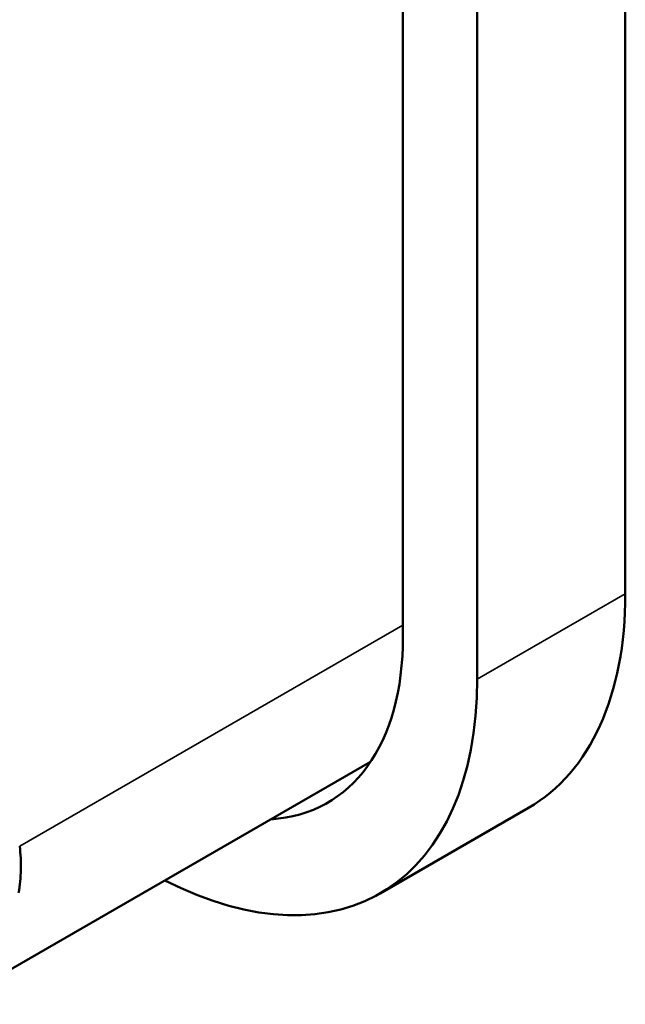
# Model space of a CAD drawing. Header units: millimetres. Extents: x 0 to 4686, y -120 to 1682.
# Tile 265 of 558: x 2001.85 to 2010.52, y 893.74 to 907.85. Entities that reach past the tile are written whole.
import ezdxf

# ---------------------------------------------------------------- set-up
doc = ezdxf.new("R2010")
doc.units = ezdxf.units.MM
doc.header["$LTSCALE"] = 2
doc.layers.add('Sichtbar (ISO)', color=7, linetype='Continuous', lineweight=50)
doc.layers.add('Sichtbar schmal (ISO)', color=7, linetype='Continuous', lineweight=35)

msp = doc.modelspace()

# ---------------------------------------------------------------- linework, layer by layer
at = {"layer": 'Sichtbar (ISO)'}
for p, q in [((2010.52, 940.45), (2010.52, 899.6252)), ((2007.338, 939.8376), (2007.338, 899.0128)), ((2008.3987, 939.2253), (2008.3987, 898.4004)), ((2006.8752, 897.2179), (2000.8577, 893.7437)), ((2009.1324, 896.5581), (2007.011, 895.3333))]:
    msp.add_line(p, q, dxfattribs=at)
for centre, major_axis, start_param, end_param in [((2005.7824, 902.3605), (3.35, -5.8024), 0, 0.7853984), ((2003.661, 901.1357), (2.6, -4.5033), 6.0049414, 7.0685837), ((2003.661, 901.1357), (3.35, -5.8024), 5.5548288, 7.0685837)]:
    msp.add_ellipse(centre, major_axis=major_axis, ratio=0.57735, start_param=start_param, end_param=end_param, dxfattribs=at)
msp.add_open_spline([(2001.837, 895.3396), (2001.8559, 895.4487), (2001.8665, 895.5591), (2001.8715, 895.7827), (2001.8657, 895.8955), (2001.8519, 896.0088)], degree=3, knots=[-0.089640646, -0.089640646, -0.089640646, -0.089640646, -0.044929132, -0.044929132, -0.000001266, -0.000001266, -0.000001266, -0.000001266], dxfattribs=at)
at = {"layer": 'Sichtbar schmal (ISO)'}
for p, q in [((2008.3987, 898.4004), (2010.52, 899.6252)), ((2007.338, 899.1761), (2001.8519, 896.0088))]:
    msp.add_line(p, q, dxfattribs=at)

doc.saveas('drawing.dxf')
